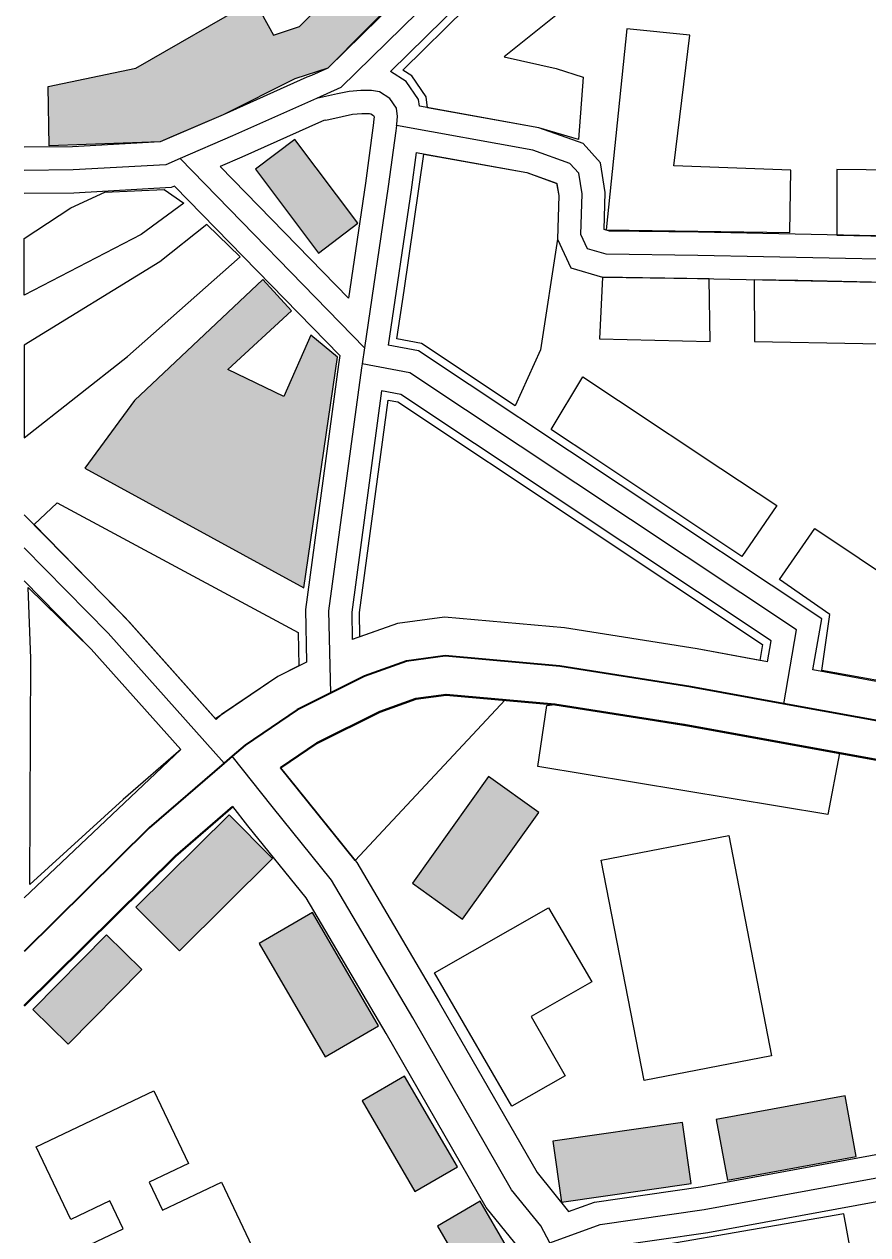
# Model space of a CAD drawing. Extents: x -64005 to -55000, y -89025 to -80000.
# Drawn here: x -64000 to -63726.4, y -81111.9 to -80719.4 of the extents above; entities that cross this region are included whole.
import ezdxf

# ---------------------------------------------------------------- set-up
doc = ezdxf.new("R2010")
doc.units = 0
doc.header["$LTSCALE"] = 32
doc.linetypes.add('DOT_DASHED', pattern=[7.7, 5, -1.2, 0.3, -1.2])
doc.linetypes.add('LONG_DASHED', pattern=[7.5, 6, -1.5])
for name, color, linetype, lineweight in [('21', 7, 'Continuous', 25), ('39', 7, 'LONG_DASHED', 25), ('5', 7, 'Continuous', 40), ('6', 7, 'Continuous', 25), ('7', 7, 'Continuous', 13)]:
    doc.layers.add(name, color=color, linetype=linetype, lineweight=lineweight)

msp = doc.modelspace()

# ---------------------------------------------------------------- hatches: boundary and pattern name
at = {"layer": '7'}
for points in [[(-63992.18, -80739.55), (-63963.82, -80733.6), (-63925.38, -80711.52), (-63919.15, -80722.95), (-63910.74, -80720.19), (-63888.24, -80697.75), (-63877.08, -80708.92), (-63901.59, -80733.62), (-63912.22, -80737.11), (-63935.47, -80748.77), (-63955.87, -80757.54), (-63991.87, -80758.8)], [(-63891.76, -80783.95), (-63912.22, -80756.77), (-63925.02, -80766.43), (-63904.53, -80793.59)], [(-63922.62, -80802.21), (-63964.25, -80841.38), (-63980.35, -80863.38), (-63909.31, -80902.13), (-63898.36, -80827.38), (-63907.06, -80820.22), (-63915.77, -80840.07), (-63934.01, -80831.36), (-63913.35, -80812.34)], [(-63849.39, -80963.33), (-63874.1, -80997.91), (-63857.83, -81009.53), (-63833.12, -80974.95)], [(-63933.57, -80975.75), (-63963.75, -81005.67), (-63949.67, -81019.87), (-63919.49, -80989.95)], [(-63923.81, -81017.51), (-63902.43, -81054.24), (-63885.15, -81044.17), (-63906.53, -81007.44)], [(-63985.77, -81050.08), (-63961.9, -81025.87), (-63973.29, -81014.64), (-63997.16, -81038.85)], [(-63859.52, -81089.85), (-63876.64, -81060.47), (-63890.46, -81068.53), (-63873.34, -81097.91)], [(-63733.81, -81066.88), (-63775.61, -81074.56), (-63771.99, -81094.24), (-63730.19, -81086.56)], [(-63786.55, -81075.47), (-63828.62, -81081.51), (-63825.77, -81101.31), (-63783.7, -81095.27)], [(-63835.07, -81130.42), (-63852.19, -81101.04), (-63866.01, -81109.1), (-63848.89, -81138.48)]]:
    msp.add_hatch(color=256, dxfattribs=at).paths.add_polyline_path(points)

# ---------------------------------------------------------------- linework, layer by layer
at = {"layer": '21'}
for p, q in [((-63906.89, -80735.99), (-63908.3, -80736.62)), ((-63894.88, -80808.21), (-63936.48, -80765.53)), ((-63897.64, -80826.86), (-63951.24, -80771.88)), ((-63897.64, -80826.86), (-63897.87, -80828.38))]:
    msp.add_line(p, q, dxfattribs=at)
for points in [[(-63600.73, -80524.42), (-63650.62, -80544.99), (-63703.01, -80570.53), (-63717.84, -80578.29), (-63737.84, -80594.85), (-63763.84, -80616.87), (-63813.16, -80656.55), (-63868.22, -80700.89), (-63901.59, -80733.62), (-63906.89, -80735.99)], [(-63602.27, -80541.28), (-63644.46, -80558.67), (-63696.25, -80583.91), (-63709.48, -80590.85), (-63728.22, -80606.35), (-63754.3, -80628.43), (-63803.76, -80668.23), (-63858.24, -80712.11), (-63881.26, -80734.69)], [(-63908.3, -80736.62), (-63935.47, -80748.77), (-63952.43, -80756.06)], [(-63871.82, -80745.99), (-63872.09, -80743.85), (-63876.12, -80737.93), (-63881.26, -80734.69)], [(-63902.14, -80750.47), (-63896.89, -80749.33), (-63893.53, -80748.62), (-63890.47, -80748.36), (-63887.99, -80748.36), (-63887.58, -80748.43), (-63886.76, -80748.95), (-63886.52, -80749.38), (-63886.68, -80751.06), (-63886.72, -80751.39)], [(-63570.05, -80766.23), (-63576.8, -80767.37), (-63629.19, -80779.48), (-63666.02, -80786.73), (-63692.61, -80788.67), (-63781.39, -80786.86), (-63810.18, -80786.49), (-63811.93, -80785.98), (-63811.6, -80773.96), (-63813.13, -80764.35), (-63818.71, -80758.08), (-63833.17, -80752.97), (-63871.82, -80745.99)], [(-63902.14, -80750.47), (-63902.89, -80750.63), (-63903.59, -80750.95), (-63929.45, -80762.51), (-63936.48, -80765.53)], [(-63886.72, -80751.39), (-63886.91, -80752.96), (-63889.38, -80770.93), (-63894.88, -80808.21)], [(-63952.43, -80756.06), (-63955.87, -80757.54), (-63984.38, -80759.17), (-64000, -80759.3)], [(-63872.88, -80761.04), (-63874.52, -80773.05), (-63881.97, -80823.44)], [(-63872.88, -80761.04), (-63837.03, -80767.51), (-63827.25, -80771.05), (-63826.64, -80774.94), (-63827.03, -80789.14), (-63822.73, -80798.43), (-63812.44, -80801.47), (-63781.63, -80801.86), (-63692.21, -80803.69), (-63664.02, -80801.63), (-63626.05, -80794.16), (-63573.86, -80782.09), (-63560.38, -80779.82)], [(-63951.24, -80771.88), (-63952.37, -80772.36), (-63983.88, -80774.17), (-64000, -80774.3)], [(-63744.22, -80928.79), (-63741.36, -80912.22), (-63872.12, -80825.3), (-63881.97, -80823.44)], [(-63897.87, -80828.38), (-63898.07, -80829.72), (-63908.83, -80909.19), (-63908.44, -80926.23)], [(-63884.09, -80838.31), (-63893.81, -80910.03), (-63893.6, -80918.95)], [(-63758.97, -80926.11), (-63757.8, -80919.3), (-63877.88, -80839.48), (-63884.09, -80838.31)], [(-63937.98, -80944.59), (-63967.29, -80911.74), (-64000, -80878.46)], [(-63949.16, -80954.58), (-63978.25, -80922), (-64000, -80899.86)], [(-63823.45, -81104.32), (-63815.06, -81101.29), (-63780.71, -81096.37), (-63666.28, -81075.33), (-63614.15, -81064.34), (-63549.13, -81043.15), (-63543.47, -81040.88)], [(-63816.57, -81117.79), (-63811.4, -81115.91), (-63778.29, -81111.17), (-63663.38, -81090.05), (-63610.27, -81078.86), (-63544.01, -81057.25), (-63537.56, -81054.67)]]:
    msp.add_lwpolyline(points, dxfattribs=at)
at = {"layer": '39', "linetype": 'DOT_DASHED'}
for q in [(-63949.47, -80762.95), (-63890.45, -80829.48)]:
    msp.add_line((-63889.68, -80824.29), q, dxfattribs=at)
at = {"layer": '39', "lineweight": 35}
msp.add_line((-63932.54, -80956.78), (-63935.15, -80959.02), dxfattribs=at)
at = {"layer": '39', "linetype": 'DOT_DASHED'}
for points in [[(-63597.87, -80531.35), (-63647.54, -80551.83), (-63699.63, -80577.22), (-63713.66, -80584.57), (-63733.03, -80600.6), (-63759.07, -80622.65), (-63808.46, -80662.39), (-63863.23, -80706.5), (-63897.3, -80739.92), (-63905.24, -80743.47)], [(-63879.27, -80752.27), (-63879.22, -80751.84), (-63878.98, -80749.27), (-63879.31, -80746.57), (-63881.44, -80743.44), (-63884.83, -80741.3), (-63887.34, -80740.86), (-63890.79, -80740.86), (-63894.63, -80741.19), (-63898.46, -80742), (-63905.24, -80743.47)], [(-63905.24, -80743.47), (-63932.46, -80755.64), (-63949.47, -80762.95)], [(-63879.27, -80752.27), (-63879.47, -80753.92), (-63881.95, -80771.99), (-63889.68, -80824.29)], [(-63561.63, -80772.42), (-63575.33, -80774.73), (-63627.62, -80786.82), (-63665.02, -80794.18), (-63692.41, -80796.18), (-63781.51, -80794.36), (-63811.31, -80793.98), (-63817.35, -80792.2), (-63819.48, -80787.59), (-63819.12, -80774.45), (-63820.19, -80767.7), (-63823.03, -80764.51), (-63835.1, -80760.24), (-63879.27, -80752.27)], [(-63949.47, -80762.95), (-63954.12, -80764.95), (-63984.13, -80766.67), (-64000, -80766.8)], [(-63890.45, -80829.48), (-63890.64, -80830.77), (-63901.32, -80909.61), (-63900.7, -80936.34)], [(-63753.72, -80939.77), (-63749.58, -80915.76), (-63875, -80832.39), (-63890.45, -80829.48)], [(-63935.15, -80959.02), (-63972.77, -80916.87), (-64000, -80889.16)], [(-63829.6, -81114.53), (-63813.23, -81108.6), (-63779.5, -81103.77), (-63664.83, -81082.69), (-63612.21, -81071.6), (-63546.57, -81050.2), (-63533.07, -81046.15)]]:
    msp.add_lwpolyline(points, dxfattribs=at)
at = {"layer": '39', "lineweight": 35}
for points in [[(-63753.72, -80939.77), (-63783.86, -80934.29), (-63826.34, -80927.52), (-63863.44, -80924.25), (-63875.99, -80925.9), (-63889.63, -80930.81), (-63900.7, -80936.34)], [(-63900.7, -80936.34), (-63911.45, -80941.72), (-63928.37, -80953.18), (-63932.54, -80956.78)], [(-63585.67, -80942.36), (-63604.92, -80946.28), (-63657.29, -80951.74), (-63711.85, -80947.39), (-63753.72, -80939.77)], [(-63935.15, -80959.02), (-63959.47, -80979.92), (-64000, -81020.1)]]:
    msp.add_lwpolyline(points, dxfattribs=at)
at = {"layer": '39', "linetype": 'Continuous'}
msp.add_lwpolyline([(-63829.6, -81114.53), (-63832.51, -81109.02), (-63841.93, -81097.38), (-63874.03, -81041.59), (-63900.35, -80996.94), (-63919.62, -80973.05), (-63932.54, -80956.78)], dxfattribs=at)
at = {"layer": '5', "lineweight": 25}
msp.add_line((-63949.16, -80954.58), (-64000, -81002.64), dxfattribs=at)
for points in [[(-63758.97, -80926.11), (-63781.76, -80921.97), (-63824.8, -80915.11), (-63863.71, -80911.68), (-63878.96, -80913.68), (-63893.6, -80918.95)], [(-63557.63, -80923.88), (-63606.82, -80933.91), (-63657.44, -80939.19), (-63710.23, -80934.97), (-63744.22, -80928.79)], [(-63908.44, -80926.23), (-63917.78, -80930.91), (-63937.98, -80944.59)]]:
    msp.add_lwpolyline(points, dxfattribs=at)
at = {"layer": '5'}
for points in [[(-63587.05, -80955.4), (-63603.02, -80958.65), (-63657.14, -80964.29), (-63713.47, -80959.8), (-63785.96, -80946.62), (-63827.88, -80939.93), (-63863.18, -80936.82), (-63873.03, -80938.12), (-63884.7, -80942.32), (-63905.12, -80952.53), (-63916.84, -80960.47)], [(-63932.36, -80973.1), (-63950.99, -80989.11), (-64000, -81037.7)]]:
    msp.add_lwpolyline(points, dxfattribs=at)
at = {"layer": '6'}
for points in [[(-63916.84, -80960.47), (-63911.81, -80966.8), (-63908.67, -80970.69), (-63892.66, -80990.55), (-63892.11, -80991.23), (-63865.39, -81036.56), (-63833.66, -81091.71), (-63823.45, -81104.32)], [(-63827.84, -81140.54), (-63829.88, -81135.37), (-63840.9, -81114.55), (-63850.2, -81103.05), (-63882.67, -81046.63), (-63908.59, -81002.66), (-63927.43, -80979.31), (-63932.36, -80973.1)]]:
    msp.add_lwpolyline(points, dxfattribs=at)
at = {"layer": '7'}
for points in [[(-63802.74, -80696.53), (-63844.34, -80730.02), (-63827.46, -80733.76), (-63818.79, -80736.6), (-63820.29, -80756.76), (-63833.17, -80752.97), (-63869.25, -80746.46), (-63869.68, -80742.95), (-63874.34, -80736.09), (-63877.25, -80734.26), (-63856.58, -80713.98), (-63815.28, -80680.95)], [(-63992.18, -80739.55), (-63963.82, -80733.6), (-63925.38, -80711.52), (-63919.15, -80722.95), (-63910.74, -80720.19), (-63888.24, -80697.75), (-63877.08, -80708.92), (-63901.59, -80733.62), (-63912.22, -80737.11), (-63935.47, -80748.77), (-63955.87, -80757.54), (-63991.87, -80758.8)], [(-63804.6, -80720.9), (-63811.26, -80786.04), (-63751.69, -80786.92), (-63751.39, -80766.77), (-63789.33, -80765.28), (-63784.14, -80722.99)], [(-63891.76, -80783.95), (-63912.22, -80756.77), (-63925.02, -80766.43), (-63904.53, -80793.59)], [(-63870.41, -80761.49), (-63837.03, -80767.51), (-63827.35, -80770.94), (-63826.64, -80774.94), (-63827.03, -80789.14), (-63832.63, -80824.95), (-63840.82, -80843.09), (-63871.14, -80822.94), (-63879.15, -80821.42), (-63876.83, -80805.77)], [(-63736.45, -80787.78), (-63692.61, -80788.67), (-63686.8, -80788.25), (-63688.85, -80767), (-63736.44, -80766.48)], [(-63948.29, -80777.39), (-63962.11, -80787.57), (-64000, -80807.27), (-64000, -80788.84), (-63984.84, -80778.9), (-63973.88, -80773.83), (-63954.62, -80773.02)], [(-63956.05, -80796.44), (-64000, -80823.42), (-64000, -80853.56), (-63966.52, -80827.16), (-63929.94, -80794.85), (-63940.79, -80784.33)], [(-63922.62, -80802.21), (-63964.25, -80841.38), (-63980.35, -80863.38), (-63909.31, -80902.13), (-63898.36, -80827.38), (-63907.06, -80820.22), (-63915.77, -80840.07), (-63934.01, -80831.36), (-63913.35, -80812.34)], [(-63812.44, -80801.47), (-63813.41, -80821.46), (-63777.53, -80822.28), (-63777.91, -80801.94), (-63799.47, -80801.64)], [(-63763.28, -80802.24), (-63763.18, -80822.25), (-63728.05, -80822.97), (-63694.21, -80823.67), (-63683.46, -80823.11), (-63685.06, -80803.17), (-63692.21, -80803.69), (-63720.52, -80803.12), (-63749.14, -80802.53)], [(-63829.16, -80850.84), (-63818.88, -80833.72), (-63807.28, -80841.37), (-63774.12, -80863.42), (-63755.96, -80875.5), (-63767.32, -80891.96), (-63819.22, -80857.45), (-63824.46, -80853.96)], [(-63891.12, -80918.06), (-63891.3, -80910.17), (-63881.97, -80841.25), (-63878.85, -80841.84), (-63760.54, -80920.48), (-63761.44, -80925.66), (-63781.76, -80921.97), (-63824.8, -80915.11), (-63863.71, -80911.68), (-63878.96, -80913.68)], [(-63989.26, -80874.56), (-63911.16, -80916.63), (-63910.91, -80927.47), (-63917.78, -80930.91), (-63935.97, -80943.23), (-63937.78, -80944.8), (-63965.91, -80913.29), (-63996.81, -80881.59)], [(-63699.49, -80935.65), (-63708.81, -80934.83), (-63741.31, -80928.96), (-63738.7, -80910.83), (-63755.03, -80899.4), (-63743.6, -80882.91), (-63714.85, -80902.17), (-63716.65, -80911.64), (-63695.41, -80915.72)], [(-63997.89, -80925.06), (-63998.67, -80902.01), (-63978.25, -80922), (-63949.16, -80954.58), (-63967.95, -80970.73), (-63998.15, -80998.38)], [(-63916.84, -80960.47), (-63905.12, -80952.53), (-63884.7, -80942.32), (-63873.03, -80938.12), (-63863.18, -80936.82), (-63844, -80938.51), (-63892.66, -80990.55)], [(-63827.88, -80939.93), (-63780.15, -80947.67), (-63735.64, -80955.77), (-63739.42, -80975.67), (-63833.4, -80960.07), (-63830.5, -80940.35)], [(-63849.39, -80963.33), (-63874.1, -80997.91), (-63857.83, -81009.53), (-63833.12, -80974.95)], [(-63933.57, -80975.75), (-63963.75, -81005.67), (-63949.67, -81019.87), (-63919.49, -80989.95)], [(-63812.86, -80990.47), (-63771.54, -80982.48), (-63757.62, -81053.86), (-63798.94, -81061.85)], [(-63923.81, -81017.51), (-63902.43, -81054.24), (-63885.15, -81044.17), (-63906.53, -81007.44)], [(-63841.85, -81070.19), (-63866.9, -81026.97), (-63829.96, -81005.93), (-63815.91, -81029.86), (-63835.62, -81041.09), (-63824.62, -81060.38)], [(-63985.77, -81050.08), (-63961.9, -81025.87), (-63973.29, -81014.64), (-63997.16, -81038.85)], [(-63859.52, -81089.85), (-63876.64, -81060.47), (-63890.46, -81068.53), (-63873.34, -81097.91)], [(-63996.15, -81083.39), (-63957.94, -81065.21), (-63946.7, -81088.83), (-63959.45, -81094.89), (-63955.15, -81103.92), (-63936.05, -81094.83), (-63925.2, -81117.64), (-63944.31, -81126.73), (-63940.01, -81135.76), (-63933.64, -81132.73), (-63924.94, -81151.01), (-63950.43, -81163.13), (-63959.13, -81144.85), (-63952.75, -81141.82), (-63957.05, -81132.78), (-63976.15, -81141.87), (-63987, -81119.07), (-63986.99, -81119.07), (-63967.89, -81109.98), (-63972.19, -81100.95), (-63984.91, -81107.01)], [(-63733.81, -81066.88), (-63775.61, -81074.56), (-63771.99, -81094.24), (-63730.19, -81086.56)], [(-63786.55, -81075.47), (-63828.62, -81081.51), (-63825.77, -81101.31), (-63783.7, -81095.27)], [(-63835.07, -81130.42), (-63852.19, -81101.04), (-63866.01, -81109.1), (-63848.89, -81138.48)], [(-63794.12, -81115.53), (-63790.58, -81140.28), (-63770.92, -81137.26), (-63769.41, -81148.07), (-63727.53, -81141.61), (-63734.19, -81105.09)]]:
    msp.add_lwpolyline(points, close=True, dxfattribs=at)

doc.saveas('drawing.dxf')
